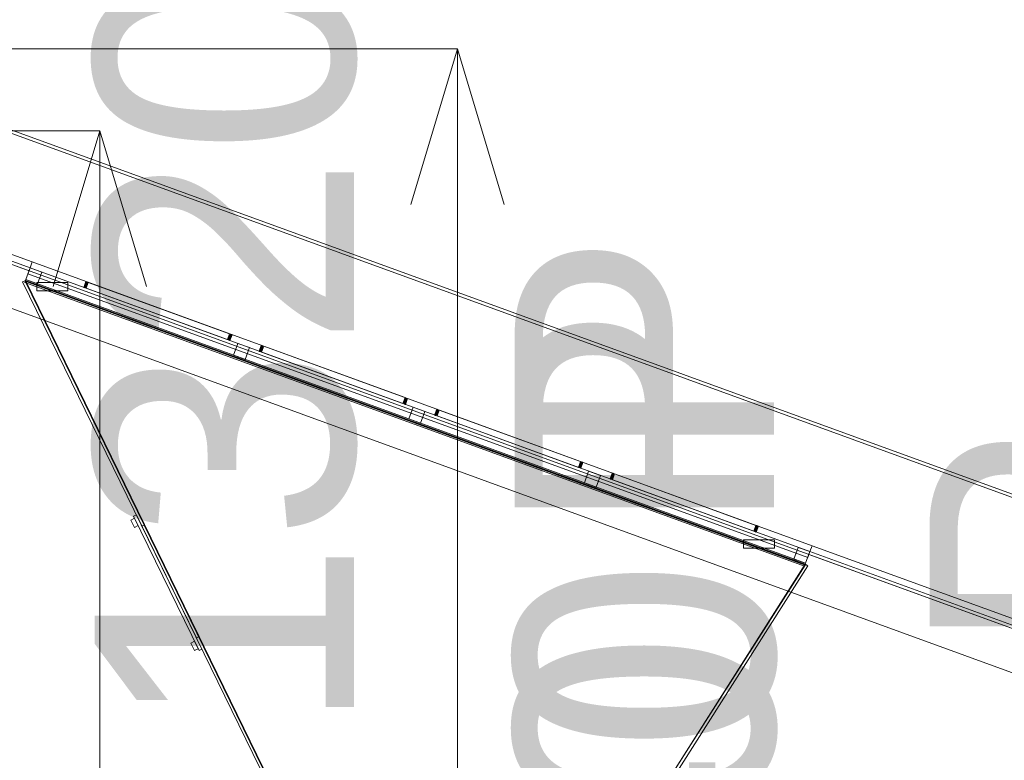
# Model space of a CAD drawing. Header units: millimetres. Extents: x -3490 to 61924, y -72580 to 6847.
# Tile 850 of 1056: x 27073 to 28022, y 634 to 1348. Entities that reach past the tile are written whole.
import ezdxf

# ---------------------------------------------------------------- set-up
doc = ezdxf.new("R2010")
doc.units = ezdxf.units.MM
doc.layers.add('COTAS_P', color=1, linetype='Continuous', lineweight=0)
doc.layers.add('lateral_bajante_movil', color=7, linetype='Continuous', lineweight=0)
doc.dimstyles.new('R19_100', dxfattribs={"dimtxt": 250, "dimasz": 150, "dimexe": 150, "dimexo": 80, "dimgap": 100, "dimtad": 1, "dimtih": 1, "dimtoh": 1, "dimdsep": 46, "dimcen": 0.09, "dimadec": 0, "dimazin": 0, "dimtfac": 1, "dimtdec": 4, "dimtofl": 0, "dimtmove": 0, "dimatfit": 3, "dimfxl": 1, "dimtolj": 1, "dimtzin": 0, "dimarcsym": 0})

# ---------------------------------------------------------------- blocks, each defined once
blk = doc.blocks.new('DIM_R29_9')
at = {"layer": 'COTAS_P'}
for p, q in [((26750.07, 1241), (27150.07, 1241)), ((27150.07, 1241), (27105.07, 1091)), ((27150.07, 0), (27150.07, 1241)), ((27150.07, 1241), (27195.07, 1091)), ((27150.07, 0), (27105.07, 150)), ((27150.07, 0), (27195.07, 150)), ((26750.07, 0), (27150.07, 0))]:
    blk.add_line(p, q, dxfattribs=at)
blk.add_text('1241 P', height=250, rotation=90, dxfattribs=at).set_placement((27050.07, 620.5))
blk = doc.blocks.new('DIM_R29_17')
at = {"layer": 'COTAS_P'}
for p, q in [((27500.07, 400), (27900.07, 400)), ((27900.07, 400), (27855.07, 250)), ((27900.07, 0), (27900.07, 400)), ((27900.07, 400), (27945.07, 250)), ((27900.07, 0), (27855.07, 150)), ((27900.07, 0), (27945.07, 150)), ((27500.07, 0), (27900.07, 0))]:
    blk.add_line(p, q, dxfattribs=at)
blk.add_text('400 P', height=250, rotation=90, dxfattribs=at).set_placement((27800.07, 200))
blk = doc.blocks.new('DIM_R29_18')
at = {"layer": 'COTAS_P'}
for p, q in [((27500.07, 540), (27900.07, 540)), ((27900.07, 540), (27855.07, 390)), ((27900.07, 0), (27900.07, 540)), ((27900.07, 540), (27945.07, 390)), ((27900.07, 0), (27855.07, 150)), ((27900.07, 0), (27945.07, 150)), ((27500.07, 0), (27900.07, 0))]:
    blk.add_line(p, q, dxfattribs=at)
blk.add_text('540 P', height=250, rotation=90, dxfattribs=at).set_placement((27800.07, 270))
blk = doc.blocks.new('DIM_R29_19')
at = {"layer": 'COTAS_P'}
for p, q in [((18820, 2240), (18619.96, 1362.51)), ((18619.96, 1362.51), (18776.21, 1373.05)), ((27699.96, -707.49), (18619.96, 1362.51)), ((18619.96, 1362.51), (18756.2, 1285.3)), ((27900, 170), (27699.96, -707.49)), ((27699.96, -707.49), (27563.71, -630.27)), ((27699.96, -707.49), (27543.71, -718.02))]:
    blk.add_line(p, q, dxfattribs=at)
blk.add_text('9312.96 P', height=250, rotation=167.15756, dxfattribs=at).set_placement((23137.73, 230.02))
blk = doc.blocks.new('DIM_R29_20')
at = {"layer": 'COTAS_P'}
for p, q in [((27900, 170), (28300, 170)), ((28300, 170), (28255, 20)), ((28300, 0), (28300, 170)), ((28300, 170), (28345, 20)), ((28300, 0), (28255, 150)), ((28300, 0), (28345, 150)), ((27900, 0), (28300, 0))]:
    blk.add_line(p, q, dxfattribs=at)
blk.add_text('170 P', height=250, rotation=90, dxfattribs=at).set_placement((28200, 85))
blk = doc.blocks.new('DIM_R29_35')
at = {"layer": 'COTAS_P'}
for p, q in [((26795.07, 1320), (27495.07, 1320)), ((27495.07, 1320), (27450.07, 1170)), ((27495.07, 0), (27495.07, 1320)), ((27495.07, 1320), (27540.07, 1170)), ((27495.07, 0), (27450.07, 150)), ((27495.07, 0), (27540.07, 150)), ((26795.07, 0), (27495.07, 0))]:
    blk.add_line(p, q, dxfattribs=at)
blk.add_text('1320 P', height=250, rotation=90, dxfattribs=at).set_placement((27395.07, 660))

msp = doc.modelspace()

# ---------------------------------------------------------------- linework, layer by layer
at = {"layer": 'lateral_bajante_movil'}
for p, q in [((26850.067, 1320), (28353.576, 772.768)), ((26849.041, 1317.181), (28352.55, 769.949)), ((26846.989, 1191.543), (28350.498, 644.311)), ((28353.576, 643.19), (26850.067, 1190.422)), ((26880.067, 1189.081), (27084.991, 1114.495)), ((26876.989, 1180.624), (27081.912, 1106.038)), ((26878.015, 1183.443), (27082.939, 1108.857)), ((26833.309, 1153.955), (28336.817, 606.723)), ((27084.991, 1114.495), (27082.939, 1108.857)), ((27084.991, 1114.495), (27836.745, 840.879)), ((27078.834, 1097.58), (27082.939, 1108.857)), ((27080.886, 1103.219), (27082.939, 1108.857)), ((27080.886, 1103.219), (27832.64, 829.603)), ((27082.939, 1108.857), (27081.912, 1106.038)), ((27834.693, 835.241), (27082.939, 1108.857)), ((27082.939, 1108.857), (27094.215, 1104.753)), ((27094.215, 1104.753), (27090.111, 1093.476)), ((27075.796, 1095.325), (27078.492, 1096.641)), ((27347.371, 538.685), (27075.796, 1095.325)), ((27077.808, 1094.761), (27078.834, 1097.58)), ((27077.808, 1094.761), (27829.562, 821.145)), ((27078.492, 1096.641), (27078.226, 1095.909)), ((27829.98, 822.293), (27078.226, 1095.909)), ((27078.226, 1095.909), (27349.801, 539.269)), ((27078.287, 1096.076), (27078.492, 1096.641)), ((27078.287, 1096.076), (27830.041, 822.46)), ((27349.862, 539.435), (27078.287, 1096.076)), ((27078.492, 1096.641), (27350.067, 540)), ((27830.246, 823.025), (27078.492, 1096.641)), ((27078.834, 1097.58), (27830.588, 823.964)), ((27078.834, 1097.58), (27090.111, 1093.476)), ((27089.379, 1094.668), (27119.379, 1094.668)), ((27089.379, 1086.668), (27089.379, 1094.668)), ((27119.379, 1094.668), (27119.379, 1086.668)), ((27134.622, 1090.046), (27136.674, 1095.684)), ((27134.737, 1090.004), (27136.789, 1095.642)), ((27135.07, 1089.882), (27137.122, 1095.521)), ((27135.59, 1089.693), (27137.642, 1095.331)), ((27136.245, 1089.455), (27138.297, 1095.093)), ((27136.789, 1095.642), (27136.674, 1095.684)), ((27137.122, 1095.521), (27136.789, 1095.642)), ((27136.971, 1089.191), (27139.023, 1094.829)), ((27137.642, 1095.331), (27137.122, 1095.521)), ((27138.297, 1095.093), (27137.642, 1095.331)), ((27139.023, 1094.829), (27138.297, 1095.093)), ((27139.023, 1094.829), (27275.278, 1045.236)), ((27089.379, 1086.668), (27119.379, 1086.668)), ((27134.622, 1090.046), (27134.737, 1090.004)), ((27134.737, 1090.004), (27135.07, 1089.882)), ((27135.07, 1089.882), (27135.59, 1089.693)), ((27135.59, 1089.693), (27136.245, 1089.455)), ((27136.245, 1089.455), (27136.971, 1089.191)), ((27273.226, 1039.598), (27136.971, 1089.191)), ((27273.226, 1039.598), (27275.278, 1045.236)), ((27273.952, 1039.334), (27276.004, 1044.972)), ((27274.607, 1039.095), (27276.659, 1044.733)), ((27275.127, 1038.906), (27277.179, 1044.544)), ((27275.278, 1045.236), (27276.004, 1044.972)), ((27275.461, 1038.785), (27277.513, 1044.423)), ((27275.576, 1038.743), (27277.628, 1044.381)), ((27276.004, 1044.972), (27276.659, 1044.733)), ((27276.659, 1044.733), (27277.179, 1044.544)), ((27277.179, 1044.544), (27277.513, 1044.423)), ((27277.513, 1044.423), (27277.628, 1044.381)), ((27273.952, 1039.334), (27273.226, 1039.598)), ((27274.607, 1039.095), (27273.952, 1039.334)), ((27275.127, 1038.906), (27274.607, 1039.095)), ((27275.461, 1038.785), (27275.127, 1038.906)), ((27275.576, 1038.743), (27275.461, 1038.785)), ((27278.989, 1024.73), (27283.093, 1036.007)), ((27283.093, 1036.007), (27294.369, 1031.902)), ((27294.369, 1031.902), (27290.265, 1020.626)), ((27303.766, 1028.482), (27305.818, 1034.12)), ((27303.766, 1028.482), (27303.881, 1028.44)), ((27303.881, 1028.44), (27305.933, 1034.078)), ((27303.881, 1028.44), (27304.215, 1028.319)), ((27304.215, 1028.319), (27306.267, 1033.957)), ((27304.215, 1028.319), (27304.735, 1028.13)), ((27304.735, 1028.13), (27306.787, 1033.768)), ((27304.735, 1028.13), (27305.39, 1027.891)), ((27305.39, 1027.891), (27307.442, 1033.529)), ((27305.39, 1027.891), (27306.116, 1027.627)), ((27305.933, 1034.078), (27305.818, 1034.12)), ((27306.267, 1033.957), (27305.933, 1034.078)), ((27306.116, 1027.627), (27308.168, 1033.265)), ((27442.371, 978.034), (27306.116, 1027.627)), ((27306.787, 1033.768), (27306.267, 1033.957)), ((27307.442, 1033.529), (27306.787, 1033.768)), ((27308.168, 1033.265), (27307.442, 1033.529)), ((27308.168, 1033.265), (27444.423, 983.672)), ((27278.989, 1024.73), (27290.265, 1020.626)), ((27442.371, 978.034), (27444.423, 983.672)), ((27443.097, 977.77), (27442.371, 978.034)), ((27443.097, 977.77), (27445.149, 983.408)), ((27443.752, 977.532), (27443.097, 977.77)), ((27443.752, 977.532), (27445.804, 983.17)), ((27444.272, 977.342), (27446.324, 982.981)), ((27444.423, 983.672), (27445.149, 983.408)), ((27444.605, 977.221), (27446.657, 982.859)), ((27444.72, 977.179), (27446.772, 982.817)), ((27445.149, 983.408), (27445.804, 983.17)), ((27445.804, 983.17), (27446.324, 982.981)), ((27446.324, 982.981), (27446.657, 982.859)), ((27446.657, 982.859), (27446.772, 982.817)), ((27444.272, 977.342), (27443.752, 977.532)), ((27444.605, 977.221), (27444.272, 977.342)), ((27444.72, 977.179), (27444.605, 977.221)), ((27448.133, 963.167), (27452.238, 974.443)), ((27452.238, 974.443), (27463.514, 970.339)), ((27463.514, 970.339), (27459.41, 959.062)), ((27472.911, 966.918), (27474.963, 972.557)), ((27473.026, 966.877), (27475.078, 972.515)), ((27473.36, 966.755), (27475.412, 972.393)), ((27473.879, 966.566), (27475.931, 972.204)), ((27474.534, 966.328), (27476.586, 971.966)), ((27475.078, 972.515), (27474.963, 972.557)), ((27475.412, 972.393), (27475.078, 972.515)), ((27475.26, 966.063), (27477.312, 971.702)), ((27475.931, 972.204), (27475.412, 972.393)), ((27476.586, 971.966), (27475.931, 972.204)), ((27477.312, 971.702), (27476.586, 971.966)), ((27477.312, 971.702), (27613.568, 922.109)), ((27448.133, 963.167), (27459.41, 959.062)), ((27472.911, 966.918), (27473.026, 966.877)), ((27473.026, 966.877), (27473.36, 966.755)), ((27473.36, 966.755), (27473.879, 966.566)), ((27473.879, 966.566), (27474.534, 966.328)), ((27474.534, 966.328), (27475.26, 966.063)), ((27611.516, 916.47), (27475.26, 966.063)), ((27611.516, 916.47), (27613.568, 922.109)), ((27612.242, 916.206), (27614.294, 921.844)), ((27612.896, 915.968), (27614.949, 921.606)), ((27613.416, 915.779), (27615.468, 921.417)), ((27613.568, 922.109), (27614.294, 921.844)), ((27613.75, 915.657), (27615.802, 921.295)), ((27613.865, 915.615), (27615.917, 921.254)), ((27614.294, 921.844), (27614.949, 921.606)), ((27614.949, 921.606), (27615.468, 921.417)), ((27615.468, 921.417), (27615.802, 921.295)), ((27615.802, 921.295), (27615.917, 921.254)), ((27612.242, 916.206), (27611.516, 916.47)), ((27612.896, 915.968), (27612.242, 916.206)), ((27613.416, 915.779), (27612.896, 915.968)), ((27613.75, 915.657), (27613.416, 915.779)), ((27613.865, 915.615), (27613.75, 915.657)), ((27617.278, 901.603), (27621.382, 912.879)), ((27621.382, 912.879), (27632.659, 908.775)), ((27632.659, 908.775), (27628.554, 897.499)), ((27642.056, 905.355), (27644.108, 910.993)), ((27642.056, 905.355), (27642.171, 905.313)), ((27642.171, 905.313), (27644.223, 910.951)), ((27642.171, 905.313), (27642.504, 905.192)), ((27642.504, 905.192), (27644.556, 910.83)), ((27642.504, 905.192), (27643.024, 905.002)), ((27643.024, 905.002), (27645.076, 910.641)), ((27643.024, 905.002), (27643.679, 904.764)), ((27643.679, 904.764), (27645.731, 910.402)), ((27643.679, 904.764), (27644.405, 904.5)), ((27644.223, 910.951), (27644.108, 910.993)), ((27644.556, 910.83), (27644.223, 910.951)), ((27644.405, 904.5), (27646.457, 910.138)), ((27780.66, 854.907), (27644.405, 904.5)), ((27645.076, 910.641), (27644.556, 910.83)), ((27645.731, 910.402), (27645.076, 910.641)), ((27646.457, 910.138), (27645.731, 910.402)), ((27646.457, 910.138), (27782.712, 860.545)), ((27617.278, 901.603), (27628.554, 897.499)), ((27183.625, 867.469), (27180.03, 865.715)), ((27180.03, 865.715), (27183.538, 858.525)), ((27185.445, 870.581), (27182.748, 869.266)), ((27182.748, 869.266), (27245.889, 739.847)), ((27183.625, 867.469), (27187.133, 860.279)), ((27185.445, 870.581), (27248.586, 741.163)), ((27187.133, 860.279), (27183.538, 858.525)), ((27190.706, 859.797), (27193.403, 861.112)), ((27243.324, 751.948), (27190.706, 859.797)), ((27193.403, 861.112), (27246.02, 753.263)), ((27780.66, 854.907), (27782.712, 860.545)), ((27781.386, 854.643), (27780.66, 854.907)), ((27781.386, 854.643), (27783.438, 860.281)), ((27782.041, 854.404), (27781.386, 854.643)), ((27782.041, 854.404), (27784.093, 860.042)), ((27782.561, 854.215), (27782.041, 854.404)), ((27782.561, 854.215), (27784.613, 859.853)), ((27782.712, 860.545), (27783.438, 860.281)), ((27782.895, 854.094), (27784.947, 859.732)), ((27783.01, 854.052), (27785.062, 859.69)), ((27783.438, 860.281), (27784.093, 860.042)), ((27784.093, 860.042), (27784.613, 859.853)), ((27784.613, 859.853), (27784.947, 859.732)), ((27784.947, 859.732), (27785.062, 859.69)), ((27770.656, 846.704), (27800.656, 846.704)), ((27770.656, 838.704), (27770.656, 846.704)), ((27782.895, 854.094), (27782.561, 854.215)), ((27783.01, 854.052), (27782.895, 854.094)), ((27800.656, 846.704), (27800.656, 838.704)), ((27770.656, 838.704), (27800.656, 838.704)), ((27819.312, 828.069), (27823.416, 839.345)), ((27823.416, 839.345), (27834.693, 835.241)), ((27834.693, 835.241), (27836.745, 840.879)), ((27836.745, 840.879), (28353.576, 652.768)), ((27819.312, 828.069), (27830.588, 823.964)), ((27834.693, 835.241), (27830.588, 823.964)), ((27834.693, 835.241), (27832.64, 829.603)), ((27833.667, 832.422), (27834.693, 835.241)), ((27833.667, 832.422), (28350.498, 644.311)), ((27834.693, 835.241), (28351.524, 647.13)), ((27649.801, 539.269), (27829.98, 822.293)), ((27830.041, 822.46), (27649.862, 539.435)), ((27650.067, 540), (27830.246, 823.025)), ((27832.777, 821.414), (27652.598, 538.389)), ((27830.588, 823.964), (27829.562, 821.145)), ((27829.98, 822.293), (27830.246, 823.025)), ((27830.246, 823.025), (27830.041, 822.46)), ((27830.246, 823.025), (27832.777, 821.414)), ((27243.324, 751.948), (27246.02, 753.263)), ((27241.505, 748.835), (27237.91, 747.081)), ((27237.91, 747.081), (27241.418, 739.891)), ((27245.013, 741.645), (27241.418, 739.891)), ((27241.505, 748.835), (27245.013, 741.645)), ((27248.586, 741.163), (27245.889, 739.847))]:
    msp.add_line(p, q, dxfattribs=at)

# ---------------------------------------------------------------- dimensions: what is measured, and where the dimension line sits
at = {"layer": 'COTAS_P'}
for p1, p2, distance, picture, middle in [((27900, 170), (18820, 2240), 900, 'DIM_R29_19', (23159.956, 327.514)), ((26795.067, 0), (26795.067, 1320), -700, 'DIM_R29_35', (27495.067, 660)), ((26750.067, 0), (26750.067, 1241), -400, 'DIM_R29_9', (27150.067, 620.5)), ((27500.067, 0), (27500.067, 540), -400, 'DIM_R29_18', (27900.067, 270)), ((27500.067, 0), (27500.067, 400), -400, 'DIM_R29_17', (27900.067, 200)), ((27900, 0), (27900, 170), -400, 'DIM_R29_20', (28300, 85))]:
    dim = msp.add_aligned_dim(p1=p1, p2=p2, distance=distance, text='<> P', dimstyle='R19_100', dxfattribs=at)
    dim.commit()
    dim.dimension.update_dxf_attribs({"geometry": picture, "text_midpoint": middle})

doc.saveas('drawing.dxf')
